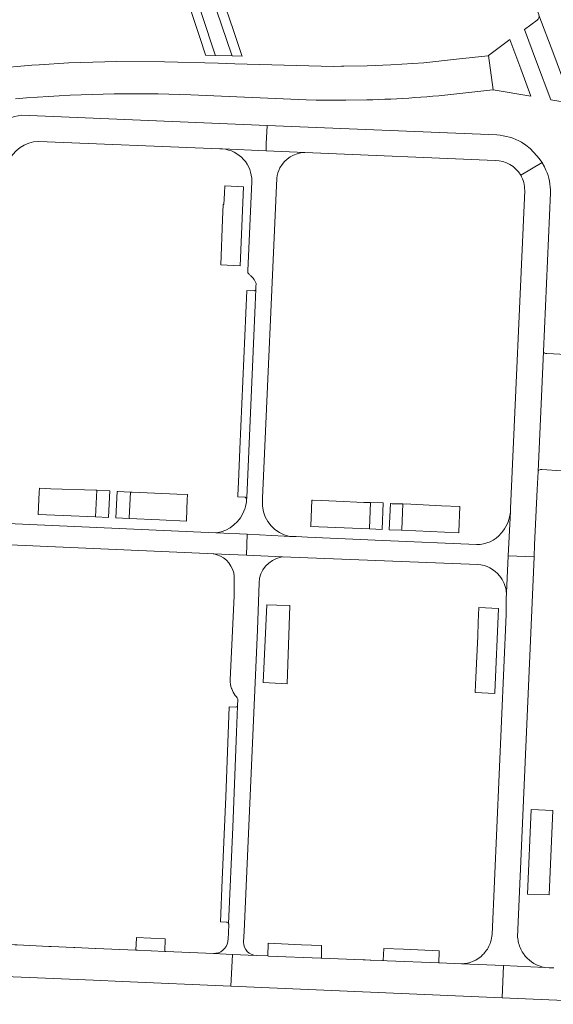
# Model space of a CAD drawing. Header units: metres. Extents: x 166325 to 190320, y 381923 to 404576.
# Tile 1018 of 1056: x 182695 to 182811, y 386268 to 386482. Entities that reach past the tile are written whole.
import ezdxf

# ---------------------------------------------------------------- set-up
doc = ezdxf.new("R2010")
doc.units = ezdxf.units.M
doc.layers.add('B-WE-VH-VERHARDING_ASFALT-GV', color=8, linetype='Continuous', lineweight=18)
doc.layers.add('B-WE-VH-VERHARDING_BETONSTRAATSTEEN-GV', color=8, linetype='Continuous', lineweight=18)

msp = doc.modelspace()

# ---------------------------------------------------------------- linework, layer by layer
at = {"layer": 'B-WE-VH-VERHARDING_ASFALT-GV', "flags": 128}
for points in [[(182795.07, 386548.14), (182794.97, 386548.319), (182787.208, 386544.441), (182778.856, 386540.269), (182784.732, 386530.352), (182785.606, 386528.603), (182801.954, 386496.174), (182802.748, 386494.411), (182803.547, 386492.638), (182804.11, 386491.382), (182805.287, 386488.617), (182805.327, 386488.523), (182807.415, 386483.359), (182807.459, 386483.242), (182810.67, 386474.657)], [(182796.474, 386474.453), (182796.343, 386474.355), (182789.567, 386473.645), (182782.44, 386472.871), (182775.285, 386472.413), (182770.11, 386472.184), (182765.053, 386472.115), (182764.532, 386472.106), (182762.785, 386472.075), (182741.336, 386472.674), (182737.702, 386472.775), (182726.069, 386473.1), (182715.674, 386473.137), (182705.284, 386472.823), (182698.813, 386472.431)], [(182796.474, 386474.453), (182796.343, 386474.355), (182789.567, 386473.645), (182782.44, 386472.871), (182775.285, 386472.413), (182770.11, 386472.184), (182765.053, 386472.115), (182764.532, 386472.106), (182762.785, 386472.075), (182741.336, 386472.674), (182737.702, 386472.775), (182726.069, 386473.1), (182715.674, 386473.137), (182705.284, 386472.823), (182698.813, 386472.431)], [(182790.918, 386466.248), (182796.784, 386466.919), (182797.49, 386466.97), (182796.474, 386474.453)], [(182790.918, 386466.248), (182796.784, 386466.919), (182797.49, 386466.97), (182796.474, 386474.453)], [(182698.813, 386472.431), (182697.187, 386472.333), (182689.105, 386471.63)], [(182698.813, 386472.431), (182697.187, 386472.333), (182689.105, 386471.63)], [(182731.79, 386465.92), (182756.876, 386464.833), (182759.047, 386464.763)], [(182731.79, 386465.92), (182756.876, 386464.833), (182759.047, 386464.763)], [(182759.047, 386464.763), (182760.84, 386464.714), (182765.451, 386464.711), (182770.061, 386464.794)], [(182759.047, 386464.763), (182760.84, 386464.714), (182765.451, 386464.711), (182770.061, 386464.794)], [(182726.116, 386279.726), (182720.175, 386279.983), (182719.841, 386279.997), (182711.094, 386280.376), (182711.044, 386280.378), (182706.544, 386280.573), (182706.344, 386280.582), (182701.387, 386280.796), (182700.873, 386280.818), (182694.05, 386281.113), (182693.508, 386281.136), (182685.642, 386281.477), (182685.335, 386281.49), (182683.664, 386281.563), (182683.403, 386281.575), (182672.38, 386282.1), (182666.407, 386282.246), (182665.003, 386282.142), (182662.297, 386281.206), (182659.591, 386280.27), (182657.931, 386279.712)], [(182726.116, 386279.726), (182720.175, 386279.983), (182719.841, 386279.997), (182711.094, 386280.376), (182711.044, 386280.378), (182706.544, 386280.573), (182706.344, 386280.582), (182701.387, 386280.796), (182700.873, 386280.818), (182694.05, 386281.113), (182693.508, 386281.136), (182685.642, 386281.477), (182685.335, 386281.49), (182683.664, 386281.563), (182683.403, 386281.575), (182672.38, 386282.1), (182666.407, 386282.246), (182665.003, 386282.142), (182662.297, 386281.206), (182659.591, 386280.27), (182657.931, 386279.712)], [(182667.179, 386275.292), (182667.627, 386275.273), (182683.256, 386274.615), (182683.523, 386274.603), (182684.341, 386274.569), (182710.584, 386273.438), (182716.913, 386273.165), (182740.447, 386272.151), (182740.804, 386279.071), (182736.675, 386279.264), (182735.041, 386279.34), (182726.367, 386279.715), (182726.116, 386279.726)], [(182667.179, 386275.292), (182667.627, 386275.273), (182683.256, 386274.615), (182683.523, 386274.603), (182684.341, 386274.569), (182710.584, 386273.438), (182716.913, 386273.165), (182740.447, 386272.151), (182740.804, 386279.071), (182736.675, 386279.264), (182735.041, 386279.34), (182726.367, 386279.715), (182726.116, 386279.726)], [(182810.73, 386276.16), (182809.698, 386276.13), (182808.672, 386276.248), (182799.76, 386276.629), (182799.457, 386269.609), (182831.66, 386268.221)]]:
    msp.add_lwpolyline(points, dxfattribs=at)
at = {"layer": 'B-WE-VH-VERHARDING_ASFALT-GV'}
for points in [[(182693.655, 386465.04, -0.0296321), (182731.79, 386465.92)], [(182693.655, 386465.04, -0.0296321), (182731.79, 386465.92)], [(182770.061, 386464.794, 0.0210971), (182790.918, 386466.248)], [(182770.061, 386464.794, 0.0210971), (182790.918, 386466.248)]]:
    msp.add_lwpolyline(points, format="xyb", dxfattribs=at)
at = {"layer": 'B-WE-VH-VERHARDING_ASFALT-GV', "flags": 128}
msp.add_lwpolyline([(182773.625, 386277.71), (182773.416, 386277.719), (182770.931, 386277.819), (182770.766, 386277.826), (182769.689, 386277.869), (182769.218, 386277.888), (182760.154, 386278.255), (182760.028, 386278.26), (182748.623, 386278.721), (182748.5, 386278.726), (182745.998, 386278.828), (182740.804, 386279.071), (182740.447, 386272.151), (182799.457, 386269.609), (182799.76, 386276.629), (182790.612, 386277.021), (182785.854, 386277.216), (182785.722, 386277.221), (182774.473, 386277.676)], close=True, dxfattribs=at)
msp.add_lwpolyline([(182773.625, 386277.71), (182773.416, 386277.719), (182770.931, 386277.819), (182770.766, 386277.826), (182769.689, 386277.869), (182769.218, 386277.888), (182760.154, 386278.255), (182760.028, 386278.26), (182748.623, 386278.721), (182748.5, 386278.726), (182745.998, 386278.828), (182740.804, 386279.071), (182740.447, 386272.151), (182799.457, 386269.609), (182799.76, 386276.629), (182790.612, 386277.021), (182785.854, 386277.216), (182785.722, 386277.221), (182774.473, 386277.676)], close=True, dxfattribs=at)
at = {"layer": 'B-WE-VH-VERHARDING_BETONSTRAATSTEEN-GV', "flags": 128}
for points in [[(182726.48, 386506.479), (182724.399, 386506.444), (182726.6, 386499.86), (182733.792, 386478.128), (182734.95, 386474.631), (182734.987, 386474.519), (182737.143, 386474.46), (182737.02, 386474.83), (182728.632, 386500.094)], [(182726.48, 386506.479), (182724.399, 386506.444), (182726.6, 386499.86), (182733.792, 386478.128), (182734.95, 386474.631), (182734.987, 386474.519), (182737.143, 386474.46), (182737.02, 386474.83), (182728.632, 386500.094)], [(182740.762, 386474.362), (182742.921, 386474.303), (182742.871, 386474.45), (182741.848, 386477.46), (182741.027, 386479.877), (182735.965, 386494.769), (182735.608, 386495.819), (182734.214, 386499.921), (182732.328, 386505.622), (182730.399, 386505.002), (182732.07, 386499.918), (182740.63, 386474.75), (182740.761, 386474.364)], [(182740.762, 386474.362), (182742.921, 386474.303), (182742.871, 386474.45), (182741.848, 386477.46), (182741.027, 386479.877), (182735.965, 386494.769), (182735.608, 386495.819), (182734.214, 386499.921), (182732.328, 386505.622), (182730.399, 386505.002), (182732.07, 386499.918), (182740.63, 386474.75), (182740.761, 386474.364)], [(182805.681, 386465.604), (182803.487, 386471.54), (182801.114, 386477.959), (182796.474, 386474.453), (182797.49, 386466.97)], [(182742.476, 386428.709), (182743.239, 386445.896), (182739.137, 386446.133), (182739.06, 386444.521), (182738.942, 386442.064), (182738.822, 386442.07), (182738.666, 386438.784), (182738.325, 386428.936)], [(182742.476, 386428.709), (182743.239, 386445.896), (182739.137, 386446.133), (182739.06, 386444.521), (182738.942, 386442.064), (182738.822, 386442.07), (182738.666, 386438.784), (182738.325, 386428.936)], [(182807.282, 386384.059), (182807.448, 386384.35), (182807.768, 386384.447), (182808.085, 386384.43), (182812.361, 386384.201), (182813.484, 386409.493), (182809.177, 386409.68), (182809.022, 386409.687), (182808.878, 386409.693), (182808.573, 386409.836), (182808.441, 386410.147)], [(182711.316, 386379.954), (182711.103, 386379.963), (182701.323, 386380.298), (182698.854, 386380.406), (182698.795, 386379.522), (182698.545, 386374.717), (182704.051, 386374.464), (182711.049, 386374.143), (182711.051, 386374.208)], [(182711.316, 386379.954), (182711.103, 386379.963), (182701.323, 386380.298), (182698.854, 386380.406), (182698.795, 386379.522), (182698.545, 386374.717), (182704.051, 386374.464), (182711.049, 386374.143), (182711.051, 386374.208)], [(182711.316, 386379.954), (182711.051, 386374.208), (182711.049, 386374.143), (182713.866, 386374.013), (182713.87, 386374.104), (182714.134, 386379.842)], [(182711.316, 386379.954), (182711.051, 386374.208), (182711.049, 386374.143), (182713.866, 386374.013), (182713.87, 386374.104), (182714.134, 386379.842)], [(182718.629, 386379.567), (182715.911, 386379.683), (182715.75, 386379.698), (182715.485, 386373.939), (182718.365, 386373.807), (182718.371, 386373.939)], [(182718.629, 386379.567), (182715.911, 386379.683), (182715.75, 386379.698), (182715.485, 386373.939), (182718.365, 386373.807), (182718.371, 386373.939)], [(182718.629, 386379.567), (182718.371, 386373.939), (182718.365, 386373.807), (182724.942, 386373.505), (182730.796, 386373.236), (182730.808, 386373.482), (182731.012, 386377.941), (182731.061, 386378.994), (182731.019, 386378.996), (182728.717, 386379.093), (182719.05, 386379.549)], [(182718.629, 386379.567), (182718.371, 386373.939), (182718.365, 386373.807), (182724.942, 386373.505), (182730.796, 386373.236), (182730.808, 386373.482), (182731.012, 386377.941), (182731.061, 386378.994), (182731.019, 386378.996), (182728.717, 386379.093), (182719.05, 386379.549)], [(182769.405, 386377.3), (182763.382, 386377.57), (182760.155, 386377.71), (182758.231, 386377.793), (182758.046, 386377.801), (182757.83, 386372.207), (182757.825, 386372.074), (182770.599, 386371.541), (182770.605, 386371.698), (182770.838, 386377.262)], [(182769.405, 386377.3), (182763.382, 386377.57), (182760.155, 386377.71), (182758.231, 386377.793), (182758.046, 386377.801), (182757.83, 386372.207), (182757.825, 386372.074), (182770.599, 386371.541), (182770.605, 386371.698), (182770.838, 386377.262)], [(182770.838, 386377.262), (182770.605, 386371.698), (182770.599, 386371.541), (182773.336, 386371.426), (182773.576, 386377.189), (182773.501, 386377.191)], [(182777.846, 386376.985), (182775.574, 386377.037), (182775.274, 386377.044), (182775.156, 386377.055), (182774.919, 386371.36), (182777.606, 386371.248), (182777.613, 386371.42)], [(182790.044, 386370.729), (182790.053, 386370.924), (182790.283, 386376.439), (182786.304, 386376.595), (182779.636, 386376.944), (182777.846, 386376.985), (182777.613, 386371.42), (182777.606, 386371.248)], [(182736.611, 386366.144), (182743.84, 386365.828), (182744.027, 386370.374), (182737.296, 386370.696), (182737.239, 386370.688), (182696.768, 386372.485), (182690.368, 386372.771), (182684.947, 386372.995), (182684.738, 386368.366), (182694.067, 386367.997), (182735.346, 386366.199)], [(182736.611, 386366.144), (182743.84, 386365.828), (182744.027, 386370.374), (182737.296, 386370.696), (182737.239, 386370.688), (182696.768, 386372.485), (182690.368, 386372.771), (182684.947, 386372.995), (182684.738, 386368.366), (182694.067, 386367.997), (182735.346, 386366.199)], [(182747.526, 386338.163), (182752.716, 386337.872), (182753.287, 386354.819), (182753.29, 386354.919), (182750.483, 386354.997), (182748.265, 386355.058)], [(182747.526, 386338.163), (182752.716, 386337.872), (182753.287, 386354.819), (182753.29, 386354.919), (182750.483, 386354.997), (182748.265, 386355.058)], [(182793.76, 386339.281), (182793.627, 386336.084), (182793.623, 386335.99), (182797.863, 386335.812), (182797.87, 386335.96), (182798.67, 386354.221), (182794.394, 386354.459), (182794.261, 386351.271), (182794.136, 386348.273), (182794.011, 386345.276), (182793.886, 386342.279)], [(182805.781, 386310.57), (182804.976, 386292.152), (182809.66, 386291.987), (182810.492, 386310.379)], [(182726.116, 386279.726), (182726.168, 386282.417), (182726.169, 386282.457), (182719.93, 386282.73), (182719.928, 386282.674), (182719.841, 386279.997), (182720.175, 386279.983)], [(182726.116, 386279.726), (182726.168, 386282.417), (182726.169, 386282.457), (182719.93, 386282.73), (182719.928, 386282.674), (182719.841, 386279.997), (182720.175, 386279.983)], [(182760.177, 386280.973), (182755.816, 386281.164), (182748.589, 386281.479), (182748.587, 386281.419), (182748.5, 386278.726), (182748.623, 386278.721), (182760.028, 386278.26), (182760.154, 386278.255), (182760.172, 386280.363)], [(182760.177, 386280.973), (182755.816, 386281.164), (182748.589, 386281.479), (182748.587, 386281.419), (182748.5, 386278.726), (182748.623, 386278.721), (182760.028, 386278.26), (182760.154, 386278.255), (182760.172, 386280.363)], [(182785.722, 386277.221), (182785.758, 386279.616), (182785.762, 386279.857), (182778.033, 386280.194), (182773.745, 386280.381), (182773.625, 386277.71), (182774.473, 386277.676)]]:
    msp.add_lwpolyline(points, close=True, dxfattribs=at)
for points in [[(182728.632, 386500.094), (182737.02, 386474.83), (182737.143, 386474.46), (182740.762, 386474.362), (182740.761, 386474.364), (182740.63, 386474.75), (182732.07, 386499.918)], [(182728.632, 386500.094), (182737.02, 386474.83), (182737.143, 386474.46), (182740.762, 386474.362), (182740.761, 386474.364), (182740.63, 386474.75), (182732.07, 386499.918)], [(182807.045, 386482.12), (182804.289, 386480.115), (182806.95, 386473.043), (182810.042, 386464.829), (182814.049, 386464.152), (182814.522, 386463.941), (182814.833, 386463.526), (182810.67, 386474.657)], [(182810.67, 386474.657), (182807.459, 386483.242)], [(182698.694, 386455.79), (182738.06, 386454.17), (182738.663, 386454.146), (182748.121, 386453.766), (182748.181, 386455.233), (182748.346, 386459.249), (182695.06, 386461.45)], [(182698.694, 386455.79), (182738.06, 386454.17), (182738.663, 386454.146), (182748.121, 386453.766), (182748.181, 386455.233), (182748.346, 386459.249), (182695.06, 386461.45)], [(182798.301, 386457.185), (182748.346, 386459.249), (182748.181, 386455.233), (182748.121, 386453.766)], [(182798.301, 386457.185), (182748.346, 386459.249), (182748.181, 386455.233), (182748.121, 386453.766)], [(182756.557, 386453.35), (182748.121, 386453.766), (182738.663, 386454.146)], [(182756.557, 386453.35), (182748.121, 386453.766), (182738.663, 386454.146)], [(182748.121, 386453.766), (182756.557, 386453.35), (182797.97, 386451.62)], [(182748.121, 386453.766), (182756.557, 386453.35), (182797.97, 386451.62)], [(182807.012, 386452.678), (182805.526, 386454.219), (182804.64, 386454.948), (182803.698, 386455.603)], [(182807.012, 386452.678), (182805.526, 386454.219), (182804.64, 386454.948), (182803.698, 386455.603)], [(182803.485, 386448.45), (182808.128, 386451.159), (182807.448, 386452.124), (182807.012, 386452.678)], [(182803.485, 386448.45), (182808.128, 386451.159), (182807.448, 386452.124), (182807.012, 386452.678)], [(182808.975, 386449.561), (182808.63, 386450.284), (182808.174, 386451.094), (182808.128, 386451.159), (182803.485, 386448.45)], [(182747.326, 386377.474), (182747.362, 386378.264), (182750.486, 386447.79)], [(182747.326, 386377.474), (182747.362, 386378.264), (182750.486, 386447.79)], [(182745.03, 386447.097), (182744.162, 386427.623), (182744.147, 386427.284)], [(182804.36, 386445.123), (182801.278, 386375.973), (182801.248, 386375.306)], [(182806.403, 386365.447), (182806.517, 386368.079), (182807.038, 386380.12), (182807.282, 386384.059), (182808.441, 386410.147), (182809.952, 386444.602)], [(182744.693, 386426.65), (182744.704, 386426.643)], [(182744.693, 386426.65), (182744.704, 386426.643)], [(182745.963, 386424.885), (182745.933, 386424.203), (182745.917, 386423.831), (182745.908, 386423.633)], [(182745.963, 386424.885), (182745.933, 386424.203), (182745.917, 386423.831), (182745.908, 386423.633)], [(182743.918, 386378.313), (182743.922, 386378.413), (182745.756, 386420.168), (182745.908, 386423.633), (182745.821, 386423.456), (182745.742, 386423.357), (182745.651, 386423.302), (182745.54, 386423.283), (182743.972, 386423.357), (182742.435, 386388.89), (182742.114, 386381.696), (182741.99, 386378.91), (182741.992, 386378.799), (182741.993, 386378.741), (182741.992, 386378.62), (182741.99, 386378.499), (182743.586, 386378.428)], [(182743.918, 386378.313), (182743.922, 386378.413), (182745.756, 386420.168), (182745.908, 386423.633), (182745.821, 386423.456), (182745.742, 386423.357), (182745.651, 386423.302), (182745.54, 386423.283), (182743.972, 386423.357), (182742.435, 386388.89), (182742.114, 386381.696), (182741.99, 386378.91), (182741.992, 386378.799), (182741.993, 386378.741), (182741.992, 386378.62), (182741.99, 386378.499), (182743.586, 386378.428)], [(182745.908, 386423.633), (182745.756, 386420.168), (182743.922, 386378.413), (182743.918, 386378.313)], [(182745.908, 386423.633), (182745.756, 386420.168), (182743.922, 386378.413), (182743.918, 386378.313)], [(182743.556, 386376.027), (182743.518, 386375.909)], [(182743.556, 386376.027), (182743.518, 386375.909)], [(182800.365, 386357.839), (182800.382, 386357.648), (182800.77, 386365.691), (182801.248, 386375.306)], [(182800.365, 386357.839), (182800.382, 386357.648), (182800.77, 386365.691), (182801.248, 386375.306)], [(182801.248, 386375.306), (182800.77, 386365.691), (182806.403, 386365.447)], [(182737.296, 386370.696), (182744.027, 386370.374), (182752.067, 386369.988), (182753.256, 386369.935)], [(182737.296, 386370.696), (182744.027, 386370.374), (182752.067, 386369.988), (182753.256, 386369.935)], [(182753.256, 386369.935), (182752.067, 386369.988), (182744.027, 386370.374), (182743.84, 386365.828), (182751.726, 386365.484), (182794.157, 386363.795)], [(182753.256, 386369.935), (182752.067, 386369.988), (182744.027, 386370.374), (182743.84, 386365.828), (182751.726, 386365.484), (182794.157, 386363.795)], [(182793.889, 386368.153), (182773.486, 386369.029), (182757.164, 386369.76), (182754.685, 386369.871), (182753.256, 386369.935)], [(182793.889, 386368.153), (182773.486, 386369.029), (182757.164, 386369.76), (182754.685, 386369.871), (182753.256, 386369.935)], [(182751.726, 386365.484), (182743.84, 386365.828), (182736.611, 386366.144)], [(182751.726, 386365.484), (182743.84, 386365.828), (182736.611, 386366.144)], [(182800.77, 386365.691), (182800.382, 386357.648), (182800.362, 386356.453), (182800.305, 386352.971), (182797.27, 386283.42)], [(182802.83, 386282.807), (182806.403, 386365.447), (182800.77, 386365.691)], [(182741.226, 386360.908), (182741.18, 386357.009), (182740.34, 386338.715)], [(182741.226, 386360.908), (182741.18, 386357.009), (182740.34, 386338.715)], [(182743.233, 386281.713), (182743.234, 386281.813), (182743.336, 386284.074), (182746.292, 386349.645), (182746.61, 386359.811)], [(182743.233, 386281.713), (182743.234, 386281.813), (182743.336, 386284.074), (182746.292, 386349.645), (182746.61, 386359.811)], [(182740.63, 386336.869), (182740.663, 386336.776)], [(182740.63, 386336.869), (182740.663, 386336.776)], [(182741.963, 386334.563), (182741.902, 386332.991), (182741.682, 386327.366), (182740.876, 386306.719), (182739.988, 386285.734)], [(182741.963, 386334.563), (182741.902, 386332.991), (182741.682, 386327.366), (182740.876, 386306.719), (182739.988, 386285.734)], [(182740.122, 386332.896), (182739.377, 386313.286), (182738.606, 386295.262), (182738.188, 386286.162)], [(182740.122, 386332.896), (182739.377, 386313.286), (182738.606, 386295.262), (182738.188, 386286.162)], [(182739.988, 386285.734), (182740.876, 386306.719), (182741.682, 386327.366), (182741.902, 386332.991)], [(182739.988, 386285.734), (182740.876, 386306.719), (182741.682, 386327.366), (182741.902, 386332.991)], [(182741.557, 386332.833), (182740.122, 386332.896)], [(182741.557, 386332.833), (182740.122, 386332.896)], [(182738.188, 386286.162), (182739.481, 386286.104)], [(182738.188, 386286.162), (182739.481, 386286.104)], [(182740.021, 386285.52), (182739.941, 386283.876), (182739.863, 386282.281)], [(182740.021, 386285.52), (182739.941, 386283.876), (182739.863, 386282.281)], [(182739.821, 386281.862), (182739.815, 386281.829)], [(182739.821, 386281.862), (182739.815, 386281.829)], [(182736.675, 386279.264), (182740.804, 386279.071), (182745.998, 386278.828)], [(182736.675, 386279.264), (182740.804, 386279.071), (182745.998, 386278.828)], [(182790.612, 386277.021), (182799.76, 386276.629), (182808.672, 386276.248)]]:
    msp.add_lwpolyline(points, dxfattribs=at)
at = {"layer": 'B-WE-VH-VERHARDING_BETONSTRAATSTEEN-GV'}
for points in [[(182807.459, 386483.242, -0.3349024), (182807.045, 386482.12)], [(182695.06, 386461.45, 0.3374639), (182686.09, 386453.313)], [(182691.945, 386451.099, -0.2902212), (182698.694, 386455.79)], [(182803.698, 386455.603, 0.1030213), (182798.301, 386457.185)], [(182803.698, 386455.603, 0.1030213), (182798.301, 386457.185)], [(182738.663, 386454.146, -0.3950529), (182745.03, 386447.097)], [(182738.663, 386454.146, -0.3950529), (182745.03, 386447.097)], [(182751.157, 386450.013, -0.2748518), (182756.557, 386453.35)], [(182797.97, 386451.62, -0.2658478), (182803.485, 386448.45)], [(182797.97, 386451.62, -0.2658478), (182803.485, 386448.45)], [(182750.486, 386447.79, -0.0940065), (182751.157, 386450.013)], [(182750.486, 386447.79, -0.0940065), (182751.157, 386450.013)], [(182809.952, 386444.602, 0.1155517), (182808.975, 386449.561)], [(182803.485, 386448.45, -0.1367107), (182804.36, 386445.123)], [(182744.147, 386427.284, 0.0308306), (182744.255, 386427.108)], [(182744.255, 386427.108, 0.0803174), (182744.693, 386426.65)], [(182744.255, 386427.108, 0.0803174), (182744.693, 386426.65)], [(182744.704, 386426.643, -0.0186999), (182744.909, 386426.477)], [(182744.704, 386426.643, -0.0186999), (182744.909, 386426.477)], [(182744.909, 386426.477, -0.1356377), (182745.963, 386424.885)], [(182744.909, 386426.477, -0.1356377), (182745.963, 386424.885)], [(182743.909, 386377.995, -0.0651317), (182743.556, 386376.027)], [(182743.909, 386377.995, -0.0651317), (182743.556, 386376.027)], [(182743.586, 386378.428, -0.3344906), (182743.909, 386377.995)], [(182743.586, 386378.428, -0.3344906), (182743.909, 386377.995)], [(182743.909, 386377.995, 0.0094264), (182743.918, 386378.313)], [(182743.909, 386377.995, 0.0094264), (182743.918, 386378.313)], [(182743.918, 386378.313, -0.0094264), (182743.909, 386377.995)], [(182747.356, 386376.483, -0.0322916), (182747.326, 386377.474)], [(182743.518, 386375.909, -0.2823222), (182737.296, 386370.696)], [(182743.518, 386375.909, -0.2823222), (182737.296, 386370.696)], [(182753.256, 386369.935, -0.3292022), (182747.356, 386376.483)], [(182753.256, 386369.935, -0.3292022), (182747.356, 386376.483)], [(182801.248, 386375.306, -0.140874), (182799.631, 386371.096)], [(182801.248, 386375.306, -0.140874), (182799.631, 386371.096)], [(182799.272, 386370.621, -0.2291864), (182793.889, 386368.153)], [(182799.272, 386370.621, -0.2291864), (182793.889, 386368.153)], [(182799.631, 386371.096, -0.0218276), (182799.272, 386370.621)], [(182799.631, 386371.096, -0.0218276), (182799.272, 386370.621)], [(182736.611, 386366.144, -0.0368348), (182737.451, 386365.947)], [(182737.451, 386365.947, -0.3053631), (182741.212, 386361.191)], [(182737.451, 386365.947, -0.3053631), (182741.212, 386361.191)], [(182746.61, 386359.811, -0.3502673), (182751.367, 386365.425)], [(182751.367, 386365.425, -0.0194316), (182751.726, 386365.484)], [(182751.367, 386365.425, -0.0194316), (182751.726, 386365.484)], [(182794.157, 386363.795, -0.2097253), (182798.915, 386361.343)], [(182794.157, 386363.795, -0.2097253), (182798.915, 386361.343)], [(182741.212, 386361.191, -0.0139256), (182741.226, 386360.908)], [(182798.915, 386361.343, -0.1452061), (182800.365, 386357.839)], [(182740.34, 386338.715, 0.0867457), (182740.63, 386336.869)], [(182740.34, 386338.715, 0.0867457), (182740.63, 386336.869)], [(182740.663, 386336.776, 0.0743233), (182741.434, 386335.356)], [(182740.663, 386336.776, 0.0743233), (182741.434, 386335.356)], [(182741.434, 386335.356, -0.0351117), (182741.678, 386335.061)], [(182741.434, 386335.356, -0.0351117), (182741.678, 386335.061)], [(182741.678, 386335.061, -0.0497516), (182741.963, 386334.563)], [(182741.678, 386335.061, -0.0497516), (182741.963, 386334.563)], [(182741.902, 386332.991, -0.2724097), (182741.557, 386332.833)], [(182741.902, 386332.991, -0.2724097), (182741.557, 386332.833)], [(182739.481, 386286.104, -0.3043238), (182739.988, 386285.734)], [(182739.481, 386286.104, -0.3043238), (182739.988, 386285.734)], [(182739.988, 386285.734, -0.0986681), (182740.021, 386285.52)], [(182739.988, 386285.734, -0.0986681), (182740.021, 386285.52)], [(182797.27, 386283.42, -0.0619408), (182796.953, 386281.756)], [(182803.038, 386281.527, -0.0453836), (182802.83, 386282.807)], [(182739.815, 386281.829, -0.3696834), (182736.675, 386279.264)], [(182739.815, 386281.829, -0.3696834), (182736.675, 386279.264)], [(182739.863, 386282.281, -0.0321259), (182739.821, 386281.862)], [(182739.863, 386282.281, -0.0321259), (182739.821, 386281.862)], [(182745.998, 386278.828, -0.3954304), (182743.233, 386281.713)], [(182745.998, 386278.828, -0.3954304), (182743.233, 386281.713)], [(182796.953, 386281.756, -0.0987798), (182795.653, 386279.425)], [(182804.212, 386279.052, -0.0967006), (182803.038, 386281.527)], [(182795.273, 386279.014, -0.1924054), (182790.612, 386277.021)], [(182795.653, 386279.425, -0.0189837), (182795.273, 386279.014)], [(182804.496, 386278.692, -0.0156762), (182804.212, 386279.052)], [(182808.672, 386276.248, -0.1739664), (182804.496, 386278.692)]]:
    msp.add_lwpolyline(points, format="xyb", dxfattribs=at)

doc.saveas('drawing.dxf')
